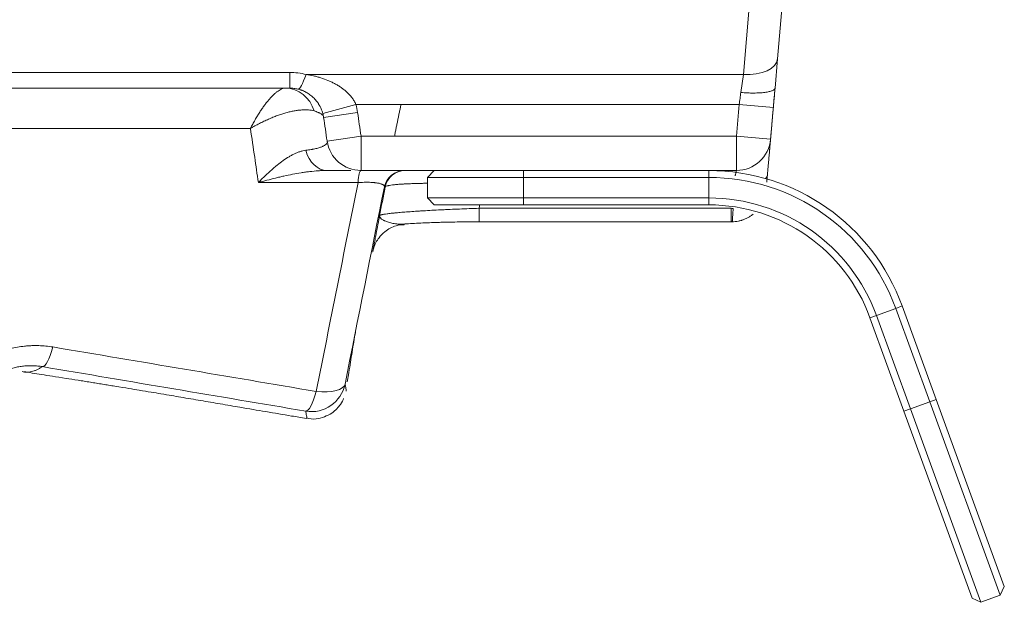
# Model space of a CAD drawing. Header units: millimetres. Extents: x -10 to 594, y 0 to 420.
# Tile 632 of 656: x 489.19 to 496.37, y 126.78 to 131.02. Entities that reach past the tile are written whole.
import ezdxf

# ---------------------------------------------------------------- set-up
doc = ezdxf.new("R2010")
doc.units = ezdxf.units.MM
doc.layers.add('1', color=7, linetype='Continuous', true_color=0xffffff)

msp = doc.modelspace()

# ---------------------------------------------------------------- linework, layer by layer
at = {"layer": '1', "color": 155, "linetype": 'Continuous', "lineweight": 13}
for p, q in [((494.5126, 131.1425), (494.4671, 130.6232)), ((491.1614, 130.6377), (488.7359, 130.6377)), ((491.1614, 130.5239), (491.1614, 130.6377)), ((494.4671, 130.6232), (491.2808, 130.6232)), ((494.4671, 130.6232), (494.4484, 130.4917)), ((491.4026, 130.3396), (491.6438, 130.4054)), ((491.4088, 130.3101), (491.6562, 130.3463)), ((491.6438, 130.4054), (491.9726, 130.4054)), ((491.9726, 130.4054), (494.4362, 130.4054)), ((494.6852, 130.3836), (494.4362, 130.4054)), ((491.4341, 130.1376), (491.6814, 130.1739)), ((491.6814, 129.9239), (491.6814, 130.1739)), ((491.925, 130.1739), (491.6814, 130.1739)), ((494.4159, 130.1739), (491.9249, 130.1739)), ((494.665, 130.1521), (494.4159, 130.1739)), ((494.4159, 130.1739), (494.4159, 129.9239)), ((492.5753, 129.9239), (492.5753, 129.9233)), ((492.8649, 129.8733), (492.8649, 129.9233)), ((494.2146, 129.8733), (494.2146, 129.9233)), ((492.8649, 129.8733), (492.8649, 129.7233)), ((494.2146, 129.8733), (494.2146, 129.7233)), ((492.8649, 129.6733), (492.8649, 129.7233)), ((494.2146, 129.6733), (494.2146, 129.7233)), ((494.3774, 129.648), (492.5413, 129.648)), ((492.5413, 129.5493), (492.5413, 129.648)), ((494.3774, 129.5493), (494.3774, 129.648)), ((495.5772, 128.9192), (495.4362, 128.8679)), ((495.6241, 128.9363), (495.5772, 128.9192)), ((495.4362, 128.8679), (495.3892, 128.8508)), ((495.6841, 128.1869), (495.825, 128.2382)), ((495.872, 128.2553), (495.825, 128.2382)), ((491.2852, 128.1164), (491.2829, 128.1207)), ((495.6841, 128.1869), (495.6371, 128.1698))]:
    msp.add_line(p, q, dxfattribs=at)
at = {"layer": '1', "color": 155, "linetype": 'Continuous', "lineweight": 18}
for p, q in [((494.7162, 130.7376), (494.7502, 131.127)), ((494.6975, 130.5239), (494.7162, 130.7376)), ((488.7359, 130.5239), (491.1614, 130.5239)), ((494.6979, 130.5285), (494.6976, 130.5247)), ((494.665, 130.1521), (494.665, 130.1527)), ((491.6814, 129.9239), (491.8737, 129.9239)), ((491.8737, 129.9239), (494.4159, 129.9239)), ((492.1649, 129.8733), (492.2149, 129.9233)), ((492.2149, 129.9233), (492.8649, 129.9233)), ((492.8649, 129.9233), (494.2146, 129.9233)), ((492.1649, 129.7233), (492.1649, 129.8733)), ((492.1649, 129.8733), (492.8649, 129.8733)), ((494.2146, 129.8733), (492.8649, 129.8733)), ((492.1649, 129.7233), (492.8649, 129.7233)), ((492.2149, 129.6733), (492.1649, 129.7233)), ((492.8649, 129.7233), (494.2146, 129.7233)), ((492.2149, 129.6733), (492.8649, 129.6733)), ((494.2146, 129.6733), (492.8649, 129.6733)), ((492.5413, 129.5493), (494.3774, 129.5493)), ((495.825, 128.2382), (495.5772, 128.9192)), ((495.6241, 128.9363), (495.872, 128.2553)), ((495.6371, 128.1698), (495.3892, 128.8508)), ((495.4362, 128.8679), (495.6841, 128.1869)), ((491.5723, 128.3164), (491.5724, 128.324)), ((496.3381, 126.8287), (495.825, 128.2382)), ((496.3679, 126.8928), (495.872, 128.2553)), ((496.133, 126.8073), (495.6371, 128.1698)), ((495.6841, 128.1869), (496.1971, 126.7774)), ((496.3679, 126.8928), (496.3381, 126.8287)), ((496.1971, 126.7774), (496.133, 126.8073)), ((496.3381, 126.8287), (496.1971, 126.7774))]:
    msp.add_line(p, q, dxfattribs=at)
for centre, radius, start, end in [((494.4159, 130.1739), 0.25, 270, 355), ((494.2146, 128.4233), 1.5, 20, 90), ((494.2146, 128.4233), 1.45, 20, 90), ((494.2146, 128.4233), 1.3, 20, 90), ((494.2146, 128.4233), 1.25, 20, 90)]:
    msp.add_arc(centre, radius, start, end, dxfattribs=at)
at = {"layer": '1', "color": 155, "linetype": 'Continuous', "lineweight": 13}
for centre, major_axis, ratio, start_param, end_param in [((494.4671, 130.7594), (0.249, -0.0218), 0.543179, 4.759875, 6.283185), ((491.2808, 130.7594), (-0.0597, -0.2428), 0.153271, 6.282995, 7.296705), ((491.1313, 130.2739), (0, 0.25), 0.885302, 5.052542, 6.283185), ((491.4318, 130.1739), (0, 0.25), 0.67546, 1.997114, 3.141593), ((491.6809, 129.7739), (0, -0.15), 0.157199, 3.141593, 4.288209), ((492.0035, 129.7739), (0, 0.15), 1, 0, 1.381023), ((494.3929, 129.9108), (0.249, -0.0218), 0.34087, 5.984909, 6.283185), ((494.3831, 129.6993), (-0.0008, 0.15), 0.058747, 3.141553, 4.358929), ((492.012, 129.2853), (0.2454, -0.0476), 0.996052, 1.761572, 1.952974), ((489.4002, 128.7409), (0.0416, 0.2465), 0.226318, 3.147266, 4.318551), ((491.3195, 128.4167), (-0.2456, -0.0468), 0.999981, 1.216471, 2.755915), ((491.3195, 128.4167), (0.2452, -0.0488), 0.385636, 4.933865, 6.280698), ((491.3195, 128.4167), (-0.0417, -0.2465), 0.225814, 0.005873, 1.178362)]:
    msp.add_ellipse(centre, major_axis=major_axis, ratio=ratio, start_param=start_param, end_param=end_param, dxfattribs=at)
at = {"layer": '1', "color": 155, "linetype": 'Continuous', "lineweight": 18}
for centre, major_axis, start_param, end_param in [((491.6814, 130.1739), (0, -0.25), 4.855904, 6.283185), ((491.9986, 129.7739), (0, -0.15), 3.141593, 4.514207), ((492.0037, 129.7739), (0.0726, -0.1312), 3.126366, 4.017406)]:
    msp.add_ellipse(centre, major_axis=major_axis, ratio=1, start_param=start_param, end_param=end_param, dxfattribs=at)
at = {"layer": '1', "color": 155, "linetype": 'Continuous', "lineweight": 13}
for points, knots in [([(491.2808, 130.6232), (491.2613, 130.628), (491.2416, 130.6316), (491.2018, 130.6365), (491.1817, 130.6377), (491.1614, 130.6377)], [0, 0, 0, 0, 0.5, 0.5, 1, 1, 1, 1]), ([(491.6438, 130.4054), (491.6419, 130.4097), (491.6399, 130.4139), (491.6356, 130.4222), (491.6333, 130.4263), (491.6262, 130.4383), (491.621, 130.446), (491.6099, 130.4607), (491.6041, 130.4678), (491.5948, 130.478), (491.5901, 130.483), (491.5851, 130.4878), (491.5818, 130.491), (491.5801, 130.4926), (491.5717, 130.5005), (491.5648, 130.5064), (491.5505, 130.5178), (491.5432, 130.5232), (491.5283, 130.5336), (491.5207, 130.5385), (491.5051, 130.548), (491.4972, 130.5525), (491.4851, 130.5589), (491.4811, 130.561), (491.4729, 130.5651), (491.4688, 130.5671), (491.4564, 130.5729), (491.4481, 130.5766), (491.4229, 130.587), (491.4058, 130.5931), (491.3796, 130.6013), (491.3665, 130.6052), (491.3531, 130.6086), (491.3442, 130.6108), (491.3397, 130.6119), (491.3173, 130.617), (491.2991, 130.6204), (491.2808, 130.6232)], [0, 0, 0, 0, 0.03125, 0.03125, 0.0625, 0.0625, 0.125, 0.125, 0.1875, 0.1875, 0.21875, 0.234375, 0.234375, 0.25, 0.25, 0.3125, 0.3125, 0.375, 0.375, 0.4375, 0.4375, 0.5, 0.5, 0.53125, 0.53125, 0.5625, 0.5625, 0.625, 0.625, 0.75, 0.75, 0.8125, 0.84375, 0.84375, 0.875, 0.875, 1, 1, 1, 1]), ([(490.8753, 130.2299), (490.876, 130.2312), (490.8767, 130.2326), (490.878, 130.2352), (490.8787, 130.2365), (490.8808, 130.2405), (490.8822, 130.2431), (490.8864, 130.251), (490.8891, 130.2562), (490.8947, 130.2665), (490.8976, 130.2716), (490.9032, 130.2817), (490.906, 130.2867), (490.9117, 130.2966), (490.9146, 130.3015), (490.9203, 130.3112), (490.926, 130.3207), (490.9317, 130.3301), (490.9375, 130.3393), (490.9404, 130.3438), (490.949, 130.3572), (490.9605, 130.3745), (490.9778, 130.3988), (490.9892, 130.4138), (490.9978, 130.4247), (491.0007, 130.4282), (491.0063, 130.4351), (491.0092, 130.4384), (491.0176, 130.4482), (491.0287, 130.4606), (491.0396, 130.4714), (491.0504, 130.4816), (491.0557, 130.4863), (491.0636, 130.4928), (491.0662, 130.4949), (491.0714, 130.4988), (491.074, 130.5007), (491.0816, 130.506), (491.0914, 130.5122), (491.1008, 130.5166), (491.11, 130.5202), (491.1144, 130.5216), (491.123, 130.5234), (491.1272, 130.5239), (491.1313, 130.5239)], [0, 0, 0, 0, 0.007812, 0.007812, 0.015625, 0.015625, 0.03125, 0.03125, 0.0625, 0.0625, 0.09375, 0.09375, 0.125, 0.125, 0.15625, 0.15625, 0.1875, 0.21875, 0.21875, 0.25, 0.25, 0.3125, 0.375, 0.4375, 0.4375, 0.46875, 0.46875, 0.5, 0.5, 0.5625, 0.625, 0.625, 0.6875, 0.6875, 0.71875, 0.71875, 0.75, 0.75, 0.8125, 0.875, 0.875, 0.9375, 0.9375, 1, 1, 1, 1]), ([(494.6975, 130.5239), (494.6972, 130.5204), (494.6953, 130.5171), (494.6885, 130.5108), (494.6836, 130.5079), (494.6708, 130.5025), (494.663, 130.5001), (494.6448, 130.4959), (494.6344, 130.4941), (494.6114, 130.4911), (494.5988, 130.4899), (494.5719, 130.4884), (494.5576, 130.4879), (494.5278, 130.4878), (494.5123, 130.4881), (494.4806, 130.4893), (494.4645, 130.4903), (494.4484, 130.4917)], [0, 0, 0, 0, 0.125, 0.125, 0.25, 0.25, 0.375, 0.375, 0.5, 0.5, 0.625, 0.625, 0.75, 0.75, 0.875, 0.875, 1, 1, 1, 1]), ([(490.8753, 130.2299), (490.8766, 130.2307), (490.878, 130.2315), (490.8807, 130.2331), (490.8821, 130.2339), (490.8862, 130.2362), (490.8889, 130.2378), (490.8971, 130.2425), (490.9025, 130.2455), (490.9135, 130.2515), (490.919, 130.2545), (490.9299, 130.2604), (490.9354, 130.2632), (490.9464, 130.2689), (490.9519, 130.2717), (490.9629, 130.2771), (490.9739, 130.2825), (490.9849, 130.2876), (490.9959, 130.2927), (491.0014, 130.2951), (491.0178, 130.3023), (491.0395, 130.3115), (491.0717, 130.3238), (491.0929, 130.3311), (491.1086, 130.3362), (491.1139, 130.3378), (491.1242, 130.3409), (491.1294, 130.3424), (491.1447, 130.3467), (491.1648, 130.3519), (491.194, 130.358), (491.2127, 130.3609), (491.2265, 130.3627), (491.2311, 130.3632), (491.2401, 130.3641), (491.2445, 130.3645), (491.2576, 130.3654), (491.2745, 130.366), (491.2982, 130.365), (491.3128, 130.3632), (491.3268, 130.3607), (491.3335, 130.3591), (491.3399, 130.3573)], [0, 0, 0, 0, 0.007812, 0.007812, 0.015625, 0.015625, 0.03125, 0.03125, 0.0625, 0.0625, 0.09375, 0.09375, 0.125, 0.125, 0.15625, 0.15625, 0.1875, 0.21875, 0.21875, 0.25, 0.25, 0.3125, 0.375, 0.4375, 0.4375, 0.46875, 0.46875, 0.5, 0.5, 0.5625, 0.625, 0.6875, 0.6875, 0.71875, 0.71875, 0.75, 0.75, 0.8125, 0.875, 0.9375, 0.9375, 1, 1, 1, 1]), ([(491.3399, 130.3573), (491.3509, 130.354), (491.3607, 130.3506), (491.3703, 130.3465), (491.3713, 130.346), (491.3734, 130.3451), (491.3744, 130.3446), (491.3773, 130.3432), (491.3792, 130.3423), (491.3846, 130.3394), (491.3879, 130.3375), (491.3967, 130.3315), (491.4012, 130.3274), (491.4078, 130.319), (491.4098, 130.3146), (491.4104, 130.3101)], [0, 0, 0, 0, 0.25, 0.25, 0.28125, 0.28125, 0.3125, 0.3125, 0.375, 0.375, 0.5, 0.5, 0.75, 0.75, 1, 1, 1, 1]), ([(488.6642, 130.2307), (489.0721, 130.2305), (489.4799, 130.2304), (490.217, 130.2301), (490.5461, 130.23), (490.8753, 130.2299)], [0, 0, 0, 0, 0.553403, 0.553403, 1, 1, 1, 1]), ([(490.8753, 130.2299), (490.8856, 130.1598), (490.896, 130.0897), (490.9153, 129.9582), (490.9243, 129.897), (490.9334, 129.8357)], [0, 0, 0, 0, 0.533626, 0.533626, 1, 1, 1, 1]), ([(491.4357, 130.1376), (491.4363, 130.1341), (491.436, 130.1307), (491.4337, 130.124), (491.4318, 130.1207), (491.4262, 130.1143), (491.4225, 130.1111), (491.4156, 130.1064), (491.4131, 130.1049), (491.4097, 130.103), (491.409, 130.1026), (491.4075, 130.1019), (491.4053, 130.1007), (491.403, 130.0996), (491.3949, 130.096), (491.3876, 130.0932), (491.3711, 130.0879), (491.3619, 130.0853), (491.3466, 130.0817), (491.3413, 130.0806), (491.3329, 130.0789), (491.3285, 130.0781), (491.3241, 130.0773), (491.3211, 130.0767), (491.3195, 130.0765), (491.3057, 130.0741), (491.2924, 130.0722), (491.2781, 130.0705)], [0, 0, 0, 0, 0.125, 0.125, 0.25, 0.25, 0.375, 0.375, 0.4375, 0.4375, 0.453125, 0.453125, 0.46875, 0.5, 0.5, 0.625, 0.625, 0.75, 0.75, 0.8125, 0.8125, 0.84375, 0.859375, 0.859375, 0.875, 0.875, 1, 1, 1, 1]), ([(491.2781, 130.0705), (491.2708, 130.0696), (491.2635, 130.0683), (491.249, 130.0649), (491.2417, 130.0628), (491.2272, 130.058), (491.2199, 130.0553), (491.2052, 130.0492), (491.1979, 130.0458), (491.1869, 130.0404), (491.1832, 130.0385), (491.1776, 130.0356), (491.1758, 130.0346), (491.1721, 130.0325), (491.1629, 130.0274), (491.1537, 130.022), (491.1319, 130.0083), (491.1174, 129.9984), (491.0886, 129.9773), (491.0743, 129.9661), (491.0529, 129.9485), (491.0457, 129.9424), (491.035, 129.9332), (491.0315, 129.9301), (491.0243, 129.9238), (491.0208, 129.9206), (491.003, 129.9045), (490.989, 129.8913), (490.968, 129.8708), (490.9611, 129.8639), (490.9507, 129.8534), (490.9455, 129.8481), (490.9394, 129.8419), (490.9364, 129.8388), (490.9351, 129.8375), (490.9344, 129.8368), (490.9342, 129.8366), (490.9338, 129.8361), (490.9336, 129.8359), (490.9334, 129.8357)], [0, 0, 0, 0, 0.0625, 0.0625, 0.125, 0.125, 0.1875, 0.1875, 0.25, 0.25, 0.28125, 0.28125, 0.296875, 0.296875, 0.3125, 0.375, 0.375, 0.5, 0.5, 0.625, 0.625, 0.6875, 0.6875, 0.71875, 0.71875, 0.75, 0.75, 0.875, 0.875, 0.9375, 0.9375, 0.96875, 0.984375, 0.992188, 0.996094, 0.996094, 0.998047, 0.998047, 1, 1, 1, 1]), ([(490.9334, 129.8357), (490.9359, 129.8364), (490.9385, 129.8371), (490.9436, 129.8386), (490.9514, 129.8407), (490.9694, 129.8457), (490.9849, 129.8499), (491.0159, 129.8581), (491.0366, 129.8634), (491.0678, 129.871), (491.0782, 129.8734), (491.099, 129.8783), (491.1094, 129.8806), (491.1406, 129.8875), (491.1614, 129.8918), (491.2031, 129.8998), (491.2239, 129.9035), (491.2552, 129.9085), (491.2657, 129.9101), (491.2813, 129.9123), (491.2866, 129.913), (491.297, 129.9144), (491.3022, 129.915), (491.3283, 129.9181), (491.3491, 129.9202), (491.3802, 129.9223), (491.3906, 129.9229), (491.4112, 129.9236), (491.4216, 129.9239), (491.4318, 129.9239)], [0, 0, 0, 0, 0.015625, 0.015625, 0.03125, 0.0625, 0.125, 0.125, 0.25, 0.25, 0.3125, 0.3125, 0.375, 0.375, 0.5, 0.5, 0.625, 0.625, 0.6875, 0.6875, 0.71875, 0.71875, 0.75, 0.75, 0.875, 0.875, 0.9375, 0.9375, 1, 1, 1, 1]), ([(494.4159, 129.924), (494.4159, 129.924), (494.4158, 129.9234), (494.4152, 129.921), (494.4148, 129.9193), (494.4141, 129.9163), (494.414, 129.9157), (494.4137, 129.9144), (494.4135, 129.9137), (494.413, 129.9116), (494.4126, 129.91), (494.4115, 129.9049), (494.4106, 129.901), (494.4093, 129.8955), (494.409, 129.8943), (494.4085, 129.892), (494.4082, 129.8908), (494.4076, 129.8882), (494.4072, 129.8867), (494.4069, 129.8852)], [0, 0, 0, 0, 0.206778, 0.206778, 0.416092, 0.416092, 0.468421, 0.468421, 0.520749, 0.520749, 0.625406, 0.625406, 0.83472, 0.83472, 0.887049, 0.887049, 0.939377, 0.939377, 1, 1, 1, 1]), ([(490.9334, 129.8357), (491.017, 129.8357), (491.1006, 129.8356), (491.283, 129.8356), (491.3817, 129.8356), (491.5401, 129.8356), (491.5998, 129.8356), (491.6594, 129.8356)], [0, 0, 0, 0, 0.345506, 0.345506, 0.753547, 0.753547, 1, 1, 1, 1]), ([(491.6594, 129.8356), (491.6669, 129.8361), (491.6817, 129.8369), (491.6959, 129.8373), (491.7099, 129.8376), (491.7168, 129.8377), (491.7252, 129.8377), (491.7269, 129.8377), (491.7303, 129.8376), (491.7319, 129.8376), (491.7369, 129.8375), (491.7401, 129.8375), (491.7496, 129.8372), (491.7557, 129.8369), (491.7674, 129.8362), (491.7731, 129.8357), (491.7798, 129.8351), (491.7811, 129.835), (491.7837, 129.8347), (491.785, 129.8345), (491.7888, 129.8341), (491.7912, 129.8338), (491.7984, 129.8328), (491.8028, 129.8321), (491.811, 129.8305), (491.8149, 129.8296), (491.822, 129.8278), (491.8253, 129.8268), (491.8313, 129.8248), (491.8339, 129.8237), (491.8387, 129.8215), (491.8408, 129.8204), (491.8444, 129.818), (491.8459, 129.8168), (491.8484, 129.8143), (491.8494, 129.813), (491.8509, 129.8103), (491.8514, 129.809), (491.8518, 129.8062), (491.8518, 129.8048), (491.8515, 129.8034)], [0, 0, 0, 0, 0.0625, 0.125, 0.125, 0.1875, 0.1875, 0.203125, 0.203125, 0.21875, 0.21875, 0.25, 0.25, 0.3125, 0.3125, 0.375, 0.375, 0.390625, 0.390625, 0.40625, 0.40625, 0.4375, 0.4375, 0.5, 0.5, 0.5625, 0.5625, 0.625, 0.625, 0.6875, 0.6875, 0.75, 0.75, 0.8125, 0.8125, 0.875, 0.875, 0.9375, 0.9375, 1, 1, 1, 1]), ([(491.8515, 129.8034), (491.8527, 129.8031), (491.8537, 129.8028), (491.8553, 129.8024), (491.8558, 129.8022), (491.8562, 129.8022)], [0, 0, 0, 0, 0.5, 0.5, 1, 1, 1, 1]), ([(491.8564, 129.8022), (491.8567, 129.8037), (491.8594, 129.8066), (491.8664, 129.8094), (491.8733, 129.8114), (491.8771, 129.8124), (491.8816, 129.8134), (491.8847, 129.814), (491.8863, 129.8144), (491.8947, 129.8159), (491.9103, 129.8183), (491.9299, 129.8204), (491.9515, 129.8224), (491.9634, 129.8233), (491.9779, 129.8243), (491.9796, 129.8244), (491.9829, 129.8246), (491.9879, 129.8249), (491.993, 129.8252), (492.0033, 129.8258), (492.0105, 129.8261), (492.0325, 129.8272), (492.0481, 129.8278), (492.081, 129.8289), (492.0982, 129.8294), (492.121, 129.8298), (492.1256, 129.8299), (492.1349, 129.8301), (492.1396, 129.8302), (492.1502, 129.8303), (492.1561, 129.8304), (492.1621, 129.8305)], [0, 0, 0, 0, 0.101945, 0.203889, 0.203889, 0.254861, 0.280348, 0.280348, 0.305834, 0.305834, 0.407778, 0.509723, 0.509723, 0.611668, 0.611668, 0.624411, 0.624411, 0.637154, 0.66264, 0.66264, 0.713612, 0.713612, 0.815557, 0.815557, 0.917501, 0.917501, 0.942987, 0.942987, 0.968474, 0.968474, 1, 1, 1, 1]), ([(492.5413, 129.648), (492.5172, 129.6472), (492.4695, 129.6455), (492.4225, 129.6437), (492.3758, 129.6419), (492.3527, 129.6409), (492.324, 129.6396), (492.3154, 129.6392), (492.3068, 129.6388), (492.3011, 129.6385), (492.2983, 129.6384), (492.2841, 129.6377), (492.2728, 129.6372), (492.2397, 129.6356), (492.1966, 129.6334), (492.1558, 129.631), (492.1262, 129.6293), (492.1115, 129.6284), (492.0973, 129.6275), (492.0878, 129.6269), (492.0831, 129.6266), (492.06, 129.625), (492.0424, 129.6238), (492.0091, 129.6214), (491.9776, 129.6189), (491.9497, 129.6165), (491.9333, 129.6149), (491.9301, 129.6146), (491.9238, 129.614), (491.9208, 129.6137), (491.9117, 129.6128), (491.906, 129.6122), (491.8896, 129.6104), (491.8797, 129.6092), (491.8621, 129.6068), (491.8544, 129.6057), (491.8443, 129.604), (491.8405, 129.6033), (491.837, 129.6026), (491.8357, 129.6023), (491.835, 129.6022), (491.8331, 129.6018), (491.8319, 129.6015), (491.8262, 129.6001), (491.8228, 129.5991), (491.8181, 129.597), (491.8169, 129.596), (491.8167, 129.5951)], [0, 0, 0, 0, 0.0625, 0.125, 0.125, 0.1875, 0.1875, 0.203125, 0.210937, 0.210937, 0.21875, 0.21875, 0.25, 0.25, 0.3125, 0.375, 0.375, 0.40625, 0.421875, 0.421875, 0.4375, 0.4375, 0.5, 0.5, 0.5625, 0.625, 0.625, 0.640625, 0.640625, 0.65625, 0.65625, 0.6875, 0.6875, 0.75, 0.75, 0.8125, 0.8125, 0.84375, 0.851563, 0.851563, 0.859375, 0.859375, 0.875, 0.875, 0.9375, 0.9375, 1, 1, 1, 1]), ([(492.012, 129.5343), (492.0049, 129.5331), (491.9979, 129.5324), (491.9841, 129.5315), (491.9772, 129.5314), (491.9639, 129.5317), (491.9573, 129.5321), (491.9476, 129.5331), (491.9444, 129.5334), (491.9381, 129.5342), (491.935, 129.5347), (491.9258, 129.5361), (491.9198, 129.5372), (491.9083, 129.5396), (491.9027, 129.5409), (491.892, 129.5437), (491.8868, 129.5452), (491.877, 129.5482), (491.8723, 129.5498), (491.8634, 129.5531), (491.8592, 129.5548), (491.8533, 129.5573), (491.8515, 129.5582), (491.8478, 129.5599), (491.846, 129.5608), (491.8376, 129.5652), (491.832, 129.5688), (491.8233, 129.5762), (491.8202, 129.5799), (491.8179, 129.5846), (491.8175, 129.5855), (491.8169, 129.5874), (491.8165, 129.5893), (491.8163, 129.5917), (491.8164, 129.5934), (491.8165, 129.5941), (491.8166, 129.5946), (491.8166, 129.5948), (491.8167, 129.5951)], [0, 0, 0, 0, 0.0625, 0.0625, 0.125, 0.125, 0.1875, 0.1875, 0.21875, 0.21875, 0.25, 0.25, 0.3125, 0.3125, 0.375, 0.375, 0.4375, 0.4375, 0.5, 0.5, 0.5625, 0.5625, 0.59375, 0.59375, 0.625, 0.625, 0.75, 0.75, 0.875, 0.875, 0.90625, 0.90625, 0.9375, 0.96875, 0.984375, 0.992187, 0.992187, 1, 1, 1, 1]), ([(491.7675, 129.3377), (491.7673, 129.3369), (491.7671, 129.3361), (491.7666, 129.3334), (491.7663, 129.3319), (491.766, 129.33), (491.7659, 129.3296), (491.766, 129.3301), (491.7662, 129.3309), (491.7665, 129.3323)], [0, 0, 0, 0, 0.106079, 0.106079, 0.404052, 0.404052, 0.702026, 0.702026, 1, 1, 1, 1]), ([(489.4358, 128.6376), (489.4189, 128.6405), (489.3849, 128.645), (489.3507, 128.6472), (489.3164, 128.6482), (489.2991, 128.6481), (489.2732, 128.6471), (489.2602, 128.6464), (489.2472, 128.6453), (489.2385, 128.6445), (489.2341, 128.644), (489.2124, 128.6416), (489.1778, 128.6366), (489.1268, 128.6255), (489.0934, 128.6157), (489.0602, 128.6047), (489.0438, 128.5987), (489.0275, 128.592)], [0, 0, 0, 0, 0.125, 0.25, 0.25, 0.375, 0.375, 0.4375, 0.46875, 0.46875, 0.5, 0.5, 0.625, 0.75, 0.875, 0.875, 1, 1, 1, 1]), ([(489.0868, 128.464), (489.0978, 128.4686), (489.1089, 128.4726), (489.1312, 128.48), (489.1537, 128.4865), (489.1765, 128.4915), (489.1995, 128.4956), (489.211, 128.4973), (489.2344, 128.4998), (489.2459, 128.5006), (489.269, 128.5014), (489.2804, 128.5015), (489.3031, 128.5008), (489.3256, 128.4993), (489.3479, 128.4963), (489.3589, 128.4944)], [0, 0, 0, 0, 0.125, 0.125, 0.25, 0.375, 0.375, 0.5, 0.5, 0.625, 0.625, 0.75, 0.75, 0.875, 1, 1, 1, 1]), ([(489.2399, 128.454), (489.2418, 128.4539), (489.2436, 128.4538), (489.2512, 128.4538), (489.257, 128.4541), (489.2686, 128.4556), (489.2745, 128.4567), (489.2865, 128.4596), (489.2926, 128.4615), (489.3051, 128.466), (489.3115, 128.4686), (489.3246, 128.4746), (489.3313, 128.478), (489.3416, 128.4837), (489.345, 128.4857), (489.3519, 128.4899), (489.3554, 128.4921), (489.3589, 128.4944)], [0, 0, 0, 0, 0.051158, 0.051158, 0.209299, 0.209299, 0.367439, 0.367439, 0.525579, 0.525579, 0.683719, 0.683719, 0.84186, 0.84186, 0.92093, 0.92093, 1, 1, 1, 1]), ([(491.5724, 128.324), (491.5723, 128.325), (491.5722, 128.3261), (491.5715, 128.3316), (491.5706, 128.3371), (491.5682, 128.3505), (491.5666, 128.3585), (491.5647, 128.3677)], [0, 0, 0, 0, 0.123576, 0.123576, 0.561788, 0.561788, 1, 1, 1, 1]), ([(491.2782, 128.1701), (491.28, 128.1605), (491.2814, 128.1522), (491.2838, 128.1382), (491.2846, 128.1325), (491.2858, 128.1236), (491.286, 128.1204), (491.286, 128.1171), (491.2858, 128.1164), (491.2854, 128.1163)], [0, 0, 0, 0, 0.266845, 0.266845, 0.533689, 0.533689, 0.800534, 0.800534, 1, 1, 1, 1])]:
    msp.add_open_spline(points, degree=3, knots=knots, dxfattribs=at)
at = {"layer": '1', "color": 155, "linetype": 'Continuous', "lineweight": 18}
for points, knots in [([(491.1614, 130.5239), (491.1717, 130.5239), (491.1818, 130.5232), (491.2017, 130.5208), (491.2115, 130.519), (491.2211, 130.5166)], [0, 0, 0, 0, 0.5, 0.5, 1, 1, 1, 1]), ([(491.2211, 130.5166), (491.2267, 130.5152), (491.2322, 130.5137), (491.2402, 130.5111), (491.2429, 130.5102), (491.2482, 130.5083), (491.2508, 130.5073), (491.2585, 130.5043), (491.2635, 130.5021), (491.2732, 130.4975), (491.278, 130.4951), (491.2919, 130.4874), (491.3007, 130.4817), (491.3135, 130.4723), (491.3177, 130.4691), (491.3258, 130.4623), (491.3298, 130.4587), (491.3375, 130.4514), (491.3412, 130.4476), (491.3485, 130.4398), (491.352, 130.4357), (491.3589, 130.4273), (491.3622, 130.4229), (491.367, 130.4161), (491.3686, 130.4138), (491.3717, 130.4091), (491.3733, 130.4066), (491.3763, 130.4018), (491.3777, 130.3993), (491.3806, 130.3943), (491.3819, 130.3917), (491.386, 130.384), (491.3885, 130.3787), (491.3931, 130.3679), (491.3953, 130.3624), (491.3993, 130.3512), (491.401, 130.3455), (491.4026, 130.3396)], [0, 0, 0, 0, 0.0625, 0.0625, 0.09375, 0.09375, 0.125, 0.125, 0.1875, 0.1875, 0.25, 0.25, 0.375, 0.375, 0.4375, 0.4375, 0.5, 0.5, 0.5625, 0.5625, 0.625, 0.625, 0.6875, 0.6875, 0.71875, 0.71875, 0.75, 0.75, 0.78125, 0.78125, 0.8125, 0.8125, 0.875, 0.875, 0.9375, 0.9375, 1, 1, 1, 1]), ([(494.6852, 130.3836), (494.6873, 130.4072), (494.6893, 130.4308), (494.6924, 130.4658), (494.6934, 130.4775), (494.6949, 130.4949), (494.6957, 130.5036), (494.6966, 130.5137), (494.697, 130.5188), (494.6973, 130.5213), (494.6974, 130.5224), (494.6974, 130.5231), (494.6974, 130.5235), (494.6975, 130.5239)], [0, 0, 0, 0, 0.5, 0.5, 0.75, 0.75, 0.875, 0.9375, 0.96875, 0.984375, 0.992188, 0.992188, 1, 1, 1, 1]), ([(494.6419, 129.889), (494.6428, 129.8986), (494.6444, 129.9175), (494.646, 129.9358), (494.6472, 129.9492), (494.6476, 129.9536), (494.6484, 129.9624), (494.6487, 129.9667), (494.6499, 129.9796), (494.6513, 129.9962), (494.6534, 130.0195), (494.6553, 130.0414), (494.6565, 130.0549), (494.6572, 130.063), (494.6573, 130.0646), (494.6576, 130.0678), (494.658, 130.0725), (494.6584, 130.077), (494.6592, 130.0858), (494.6601, 130.0968), (494.6614, 130.1112), (494.6621, 130.1195), (494.6626, 130.1252), (494.6628, 130.1271), (494.663, 130.1297), (494.6631, 130.1305), (494.6632, 130.1321), (494.6633, 130.1329), (494.6636, 130.1368), (494.6641, 130.1421), (494.6646, 130.1479), (494.6648, 130.1502), (494.6649, 130.1518), (494.665, 130.1522), (494.665, 130.1522)], [0, 0, 0, 0, 0.062573, 0.125146, 0.125146, 0.156432, 0.156432, 0.187719, 0.187719, 0.250292, 0.312865, 0.375438, 0.438011, 0.438011, 0.453654, 0.453654, 0.469297, 0.500584, 0.500584, 0.563157, 0.62573, 0.688303, 0.688303, 0.719589, 0.719589, 0.735232, 0.735232, 0.750876, 0.750876, 0.813449, 0.876022, 0.938594, 0.938594, 1, 1, 1, 1]), ([(491.4318, 129.9239), (491.4527, 129.9239), (491.4723, 129.9239), (491.493, 129.9239), (491.4953, 129.9239), (491.4998, 129.9239), (491.5065, 129.9239), (491.5131, 129.9239), (491.5258, 129.9239), (491.534, 129.9239), (491.5575, 129.9239), (491.5719, 129.9239), (491.5929, 129.9239), (491.6003, 129.9239), (491.6073, 129.9239)], [0, 0, 0, 0, 0.277508, 0.277508, 0.312196, 0.312196, 0.346885, 0.416262, 0.416262, 0.555016, 0.555016, 0.832524, 0.832524, 1, 1, 1, 1]), ([(491.8167, 129.5951), (491.8164, 129.5939), (491.8162, 129.5927), (491.8158, 129.5904), (491.8151, 129.5869), (491.8136, 129.5788), (491.8105, 129.5627), (491.8079, 129.5492), (491.8027, 129.5224), (491.7994, 129.505), (491.7946, 129.48), (491.7931, 129.4719), (491.7908, 129.46), (491.7901, 129.4561), (491.7886, 129.4484), (491.7879, 129.4447), (491.7843, 129.4261), (491.7817, 129.4123), (491.7769, 129.3874), (491.7748, 129.3762), (491.7721, 129.3619), (491.7712, 129.3575), (491.7701, 129.3516), (491.7696, 129.3487), (491.7691, 129.3462), (491.7688, 129.3445), (491.7686, 129.3438), (491.7681, 129.341), (491.7678, 129.3393), (491.7675, 129.3377)], [0, 0, 0, 0, 0.009886, 0.009886, 0.019772, 0.039544, 0.079089, 0.158178, 0.158178, 0.316356, 0.316356, 0.395444, 0.395444, 0.434989, 0.434989, 0.474533, 0.474533, 0.632711, 0.632711, 0.790889, 0.790889, 0.869978, 0.869978, 0.909522, 0.929295, 0.929295, 0.949067, 0.949067, 1, 1, 1, 1]), ([(494.5378, 129.6049), (494.5374, 129.6045), (494.5369, 129.6041), (494.5334, 129.6014), (494.5303, 129.599), (494.5239, 129.5944), (494.5207, 129.5922), (494.5107, 129.5857), (494.4971, 129.5777), (494.4829, 129.5711), (494.472, 129.5667), (494.4664, 129.5646), (494.4608, 129.5626), (494.457, 129.5614), (494.4551, 129.5608), (494.4456, 129.558), (494.4303, 129.5541), (494.4147, 129.5518), (494.399, 129.5503), (494.3911, 129.5499), (494.3831, 129.5499)], [0, 0, 0, 0, 0.010251, 0.010251, 0.080947, 0.080947, 0.151644, 0.151644, 0.293036, 0.434429, 0.434429, 0.505125, 0.540474, 0.540474, 0.575822, 0.575822, 0.717215, 0.858607, 0.858607, 1, 1, 1, 1]), ([(491.7666, 129.3329), (491.7665, 129.3324), (491.7662, 129.3311), (491.7663, 129.3314), (491.7665, 129.3325), (491.767, 129.3348), (491.7678, 129.3384), (491.7699, 129.3473), (491.7797, 129.3813), (491.8051, 129.4301), (491.8606, 129.4869), (491.925, 129.5231), (491.975, 129.5288), (491.9951, 129.5286)], [0, 0, 0, 0, 0.022292, 0.082, 0.10707, 0.116661, 0.125466, 0.145426, 0.191241, 0.417659, 0.584237, 0.840787, 1, 1, 1, 1]), ([(492.012, 129.5343), (492.0309, 129.5356), (492.0503, 129.5368), (492.0901, 129.539), (492.1308, 129.5411), (492.1734, 129.5429), (492.206, 129.5441), (492.2225, 129.5447), (492.2393, 129.5452), (492.2505, 129.5456), (492.2562, 129.5457), (492.2845, 129.5466), (492.3073, 129.5471), (492.3533, 129.5481), (492.3764, 129.5485), (492.423, 129.5492), (492.4464, 129.5494), (492.4936, 129.5498), (492.5174, 129.5498), (492.5413, 129.5498)], [0, 0, 0, 0, 0.125, 0.125, 0.25, 0.375, 0.375, 0.4375, 0.46875, 0.46875, 0.5, 0.5, 0.625, 0.625, 0.75, 0.75, 0.875, 0.875, 1, 1, 1, 1]), ([(491.5814, 128.3837), (491.5841, 128.4001), (491.5907, 128.4404), (491.6013, 128.506), (491.6131, 128.5795), (491.625, 128.653), (491.6346, 128.7117), (491.6404, 128.7462), (491.6417, 128.7541)], [0, 0, 0, 0, 0.1615, 0.383665, 0.591375, 0.781637, 0.951448, 1, 1, 1, 1]), ([(489.2132, 128.4583), (489.2182, 128.4569), (489.2271, 128.4551), (489.2361, 128.4542), (489.2399, 128.454)], [0, 0, 0, 0, 0.571496, 1, 1, 1, 1]), ([(489.2247, 128.4577), (489.2615, 128.4519), (489.3524, 128.4375), (489.4753, 128.4181), (489.5969, 128.3988), (489.6613, 128.3886), (489.7068, 128.3813), (489.754, 128.3737), (489.8007, 128.3662), (489.8459, 128.3588), (489.9589, 128.3405), (490.0893, 128.319), (490.2459, 128.2929), (490.3786, 128.2704), (490.5213, 128.2462), (490.662, 128.2221), (490.8206, 128.195), (490.9926, 128.1656), (491.1501, 128.139), (491.2469, 128.1228), (491.282, 128.117)], [0, 0, 0, 0, 0.047896, 0.096842, 0.11349, 0.119945, 0.125399, 0.130305, 0.135309, 0.140986, 0.147705, 0.187497, 0.241474, 0.311118, 0.395002, 0.491073, 0.597219, 0.747905, 0.907438, 1, 1, 1, 1]), ([(491.2829, 128.1205), (491.3068, 128.1137), (491.3648, 128.1069), (491.4786, 128.1524), (491.534, 128.2207), (491.552, 128.2502), (491.5546, 128.2629)], [0, 0, 0, 0, 0.18889, 0.472817, 0.751496, 1, 1, 1, 1])]:
    msp.add_open_spline(points, degree=3, knots=knots, dxfattribs=at)
at = {"layer": '1', "color": 155, "linetype": 'Continuous', "lineweight": 13}
for points, degree in [([(494.4484, 130.4917), (494.4464, 130.4775), (494.4423, 130.4489), (494.4382, 130.4199), (494.4362, 130.4054)], 3), ([(491.6562, 130.3463), (491.6532, 130.3663), (491.6491, 130.3859), (491.6438, 130.4054)], 3), ([(491.6814, 130.1739), (491.673, 130.2314), (491.6646, 130.2888), (491.6562, 130.3463)], 3), ([(491.9249, 130.1739), (491.9726, 130.4054)], 1), ([(494.4362, 130.4054), (494.4294, 130.3282), (494.4227, 130.251), (494.4159, 130.1739)], 3), ([(491.6594, 129.8356), (491.5576, 129.3283), (491.4561, 128.821), (491.355, 128.3137)], 3), ([(491.8564, 129.8022), (491.8431, 129.7331), (491.8299, 129.6641), (491.8167, 129.5951)], 3), ([(491.8562, 129.8022), (491.8562, 129.8021), (491.8563, 129.8021), (491.8564, 129.8022)], 3), ([(492.5413, 129.648), (492.5429, 129.6564), (492.5445, 129.6649), (492.5461, 129.6733)], 3), ([(494.3916, 129.6474), (494.3869, 129.6476), (494.3821, 129.6478), (494.3774, 129.648)], 3), ([(491.355, 128.3137), (490.7152, 128.4217), (490.0755, 128.5297), (489.4358, 128.6376)], 3), ([(489.3589, 128.4944), (489.9986, 128.3863), (490.6384, 128.2783), (491.2782, 128.1701)], 3)]:
    msp.add_open_spline(points, degree=degree, dxfattribs=at)
at = {"layer": '1', "color": 155, "linetype": 'Continuous', "lineweight": 18}
for points, degree in [([(494.665, 130.1521), (494.6975, 130.5239)], 1), ([(494.665, 130.1521), (494.6852, 130.3836)], 1), ([(491.4026, 130.3396), (491.4053, 130.3299), (491.4073, 130.3201), (491.4088, 130.3101)], 3), ([(491.4088, 130.3101), (491.4172, 130.2529), (491.4256, 130.1958), (491.4339, 130.1386)], 3), ([(494.6374, 129.8375), (494.6389, 129.8546), (494.6404, 129.8718), (494.6419, 129.889)], 3), ([(491.5647, 128.3677), (491.6599, 128.8462), (491.7555, 129.3248), (491.8515, 129.8034)], 3), ([(491.8453, 129.7435), (491.8491, 129.763), (491.8528, 129.7825), (491.8565, 129.802)], 3), ([(494.3737, 129.5493), (494.3789, 129.5492), (494.3839, 129.5493)], 2)]:
    msp.add_open_spline(points, degree=degree, dxfattribs=at)

doc.saveas('drawing.dxf')
